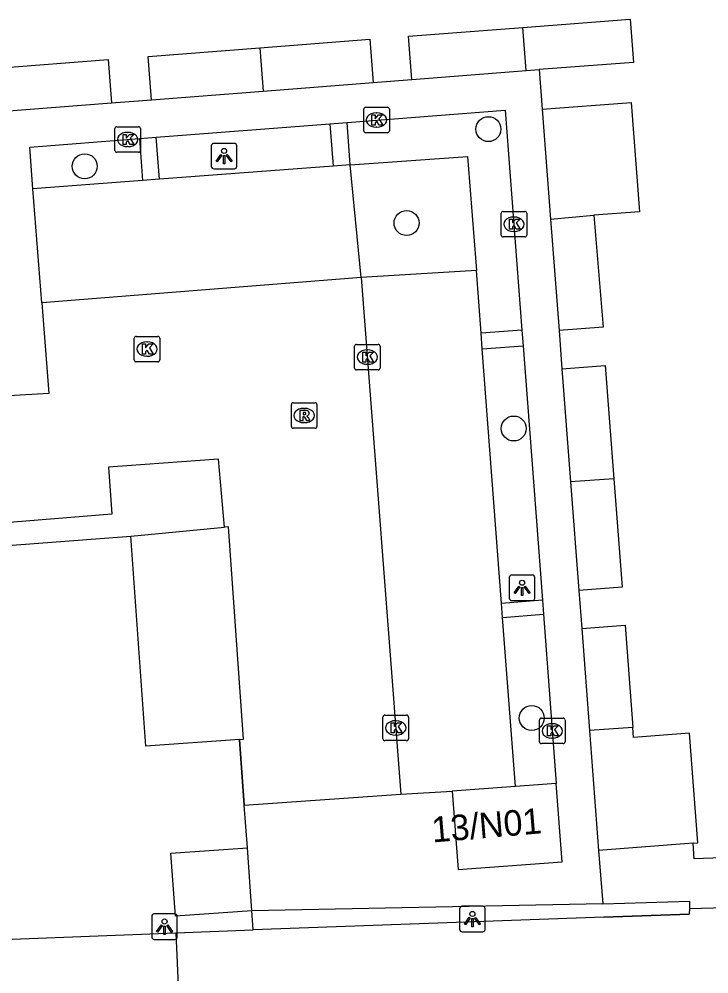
# Model space of a CAD drawing. Extents: x 161087 to 161922, y 382574 to 383873.
# Drawn here: x 161713.67 to 161740.67, y 383456.75 to 383494.14 of the extents above; entities that cross this region are included whole.
import ezdxf

# ---------------------------------------------------------------- set-up
doc = ezdxf.new("R2010")
doc.units = 0
for name, color, linetype in [('IMGEO_Boom', 7, 'Continuous'), ('IMGEO_Groenvoorziening', 7, 'Continuous'), ('IMGEO_Kolk', 7, 'Continuous'), ('IMGEO_Lichtpunt', 7, 'Continuous'), ('IMGEO_Muur', 7, 'Continuous'), ('IMGEO_Pand', 7, 'Continuous'), ('IMGEO_Pand_nummerreeks', 7, 'Continuous'), ('IMGEO_Parkeervlak_gesloten', 7, 'Continuous'), ('IMGEO_Parkeervlak_open', 7, 'Continuous'), ('IMGEO_Rijbaan_lokaal_open', 7, 'Continuous'), ('IMGEO_Rioolput', 7, 'Continuous'), ('IMGEO_Voetpad_open', 7, 'Continuous')]:
    doc.layers.add(name, color=color, linetype=linetype)

msp = doc.modelspace()

# ---------------------------------------------------------------- linework, layer by layer
at = {"layer": 'IMGEO_Boom'}
for centre in [(161732.044, 383489.826), (161716.24, 383488.371), (161728.838, 383486.15), (161733.034, 383478.104), (161733.739, 383466.767)]:
    msp.add_circle(centre, 0.489, dxfattribs=at)
at = {"layer": 'IMGEO_Groenvoorziening'}
msp.add_lwpolyline([(161726.635, 383488.431), (161731.224, 383488.761), (161731.571, 383484.297)], dxfattribs=at)
at = {"layer": 'IMGEO_Kolk'}
for p, q in [((161727.164, 383489.757), (161727.164, 383490.609)), ((161727.239, 383490.683), (161728.091, 383490.683)), ((161727.652, 383490.463), (161727.677, 383490.463)), ((161728.165, 383490.609), (161728.165, 383489.757)), ((161717.421, 383488.995), (161717.421, 383489.847)), ((161717.496, 383489.921), (161718.348, 383489.921)), ((161717.909, 383489.701), (161717.934, 383489.701)), ((161718.422, 383489.847), (161718.422, 383488.995)), ((161728.091, 383489.683), (161727.239, 383489.683)), ((161727.675, 383489.903), (161727.65, 383489.903)), ((161718.348, 383488.921), (161717.496, 383488.921)), ((161717.932, 383489.141), (161717.907, 383489.141)), ((161732.543, 383485.678), (161732.543, 383486.53)), ((161732.618, 383486.604), (161733.47, 383486.604)), ((161733.031, 383486.384), (161733.056, 383486.384)), ((161733.544, 383486.53), (161733.544, 383485.678)), ((161733.47, 383485.604), (161732.618, 383485.604)), ((161733.054, 383485.824), (161733.029, 383485.824)), ((161718.179, 383480.787), (161718.179, 383481.639)), ((161718.254, 383481.713), (161719.106, 383481.713)), ((161718.667, 383481.493), (161718.692, 383481.493)), ((161719.18, 383481.639), (161719.18, 383480.787)), ((161726.803, 383480.473), (161726.803, 383481.325)), ((161726.878, 383481.399), (161727.73, 383481.399)), ((161727.291, 383481.179), (161727.316, 383481.179)), ((161727.804, 383481.325), (161727.804, 383480.473)), ((161719.106, 383480.713), (161718.254, 383480.713)), ((161718.69, 383480.933), (161718.665, 383480.933)), ((161727.73, 383480.399), (161726.878, 383480.399)), ((161727.314, 383480.619), (161727.289, 383480.619)), ((161727.991, 383466.88), (161728.843, 383466.88)), ((161727.916, 383465.954), (161727.916, 383466.806)), ((161728.404, 383466.66), (161728.429, 383466.66)), ((161728.917, 383466.806), (161728.917, 383465.954)), ((161734.042, 383465.837), (161734.042, 383466.689)), ((161734.117, 383466.763), (161734.969, 383466.763)), ((161734.53, 383466.543), (161734.555, 383466.543)), ((161735.043, 383466.689), (161735.043, 383465.837)), ((161728.843, 383465.88), (161727.991, 383465.88)), ((161728.427, 383466.1), (161728.402, 383466.1)), ((161734.969, 383465.763), (161734.117, 383465.763)), ((161734.553, 383465.983), (161734.528, 383465.983))]:
    msp.add_line(p, q, dxfattribs=at)
for points in [[(161727.164, 383489.757), (161727.164, 383490.609)], [(161727.239, 383490.683), (161728.091, 383490.683)], [(161728.165, 383490.609), (161728.165, 383489.757)], [(161727.485, 383490.383), (161727.608, 383490.383), (161727.608, 383490.232), (161727.738, 383490.383), (161727.902, 383490.383), (161727.756, 383490.232), (161727.909, 383489.983), (161727.757, 383489.983), (161727.672, 383490.147), (161727.608, 383490.08), (161727.608, 383489.983), (161727.485, 383489.983), (161727.485, 383490.383)], [(161717.421, 383488.995), (161717.421, 383489.847)], [(161717.496, 383489.921), (161718.348, 383489.921)], [(161718.422, 383489.847), (161718.422, 383488.995)], [(161728.091, 383489.683), (161727.239, 383489.683)], [(161717.742, 383489.621), (161717.865, 383489.621), (161717.865, 383489.47), (161717.995, 383489.621), (161718.159, 383489.621), (161718.013, 383489.47), (161718.166, 383489.221), (161718.014, 383489.221), (161717.929, 383489.385), (161717.865, 383489.318), (161717.865, 383489.221), (161717.742, 383489.221), (161717.742, 383489.621)], [(161718.348, 383488.921), (161717.496, 383488.921)], [(161732.543, 383485.678), (161732.543, 383486.53)], [(161732.618, 383486.604), (161733.47, 383486.604)], [(161732.864, 383486.304), (161732.987, 383486.304), (161732.987, 383486.153), (161733.117, 383486.304), (161733.281, 383486.304), (161733.135, 383486.153), (161733.288, 383485.904), (161733.136, 383485.904), (161733.051, 383486.068), (161732.987, 383486.001), (161732.987, 383485.904), (161732.864, 383485.904), (161732.864, 383486.304)], [(161733.544, 383486.53), (161733.544, 383485.678)], [(161733.47, 383485.604), (161732.618, 383485.604)], [(161718.179, 383480.787), (161718.179, 383481.639)], [(161718.254, 383481.713), (161719.106, 383481.713)], [(161719.18, 383481.639), (161719.18, 383480.787)], [(161718.5, 383481.413), (161718.623, 383481.413), (161718.623, 383481.262), (161718.753, 383481.413), (161718.917, 383481.413), (161718.771, 383481.262), (161718.924, 383481.013), (161718.772, 383481.013), (161718.687, 383481.177), (161718.623, 383481.11), (161718.623, 383481.013), (161718.5, 383481.013), (161718.5, 383481.413)], [(161726.803, 383480.473), (161726.803, 383481.325)], [(161726.878, 383481.399), (161727.73, 383481.399)], [(161727.124, 383481.099), (161727.247, 383481.099), (161727.247, 383480.948), (161727.377, 383481.099), (161727.541, 383481.099), (161727.395, 383480.948), (161727.548, 383480.699), (161727.396, 383480.699), (161727.311, 383480.863), (161727.247, 383480.796), (161727.247, 383480.699), (161727.124, 383480.699), (161727.124, 383481.099)], [(161727.804, 383481.325), (161727.804, 383480.473)], [(161719.106, 383480.713), (161718.254, 383480.713)], [(161727.73, 383480.399), (161726.878, 383480.399)], [(161727.991, 383466.88), (161728.843, 383466.88)], [(161727.916, 383465.954), (161727.916, 383466.806)], [(161728.237, 383466.58), (161728.36, 383466.58), (161728.36, 383466.429), (161728.49, 383466.58), (161728.654, 383466.58), (161728.508, 383466.429), (161728.661, 383466.18), (161728.509, 383466.18), (161728.424, 383466.344), (161728.36, 383466.277), (161728.36, 383466.18), (161728.237, 383466.18), (161728.237, 383466.58)], [(161728.917, 383466.806), (161728.917, 383465.954)], [(161734.042, 383465.837), (161734.042, 383466.689)], [(161734.117, 383466.763), (161734.969, 383466.763)], [(161735.043, 383466.689), (161735.043, 383465.837)], [(161734.363, 383466.463), (161734.486, 383466.463), (161734.486, 383466.312), (161734.616, 383466.463), (161734.78, 383466.463), (161734.634, 383466.312), (161734.787, 383466.063), (161734.635, 383466.063), (161734.55, 383466.227), (161734.486, 383466.16), (161734.486, 383466.063), (161734.363, 383466.063), (161734.363, 383466.463)], [(161728.843, 383465.88), (161727.991, 383465.88)], [(161734.969, 383465.763), (161734.117, 383465.763)]]:
    msp.add_lwpolyline(points, dxfattribs=at)
for centre, start, end in [((161727.241, 383490.607), 91.552, 178.448), ((161727.241, 383490.607), 91.552, 178.448), ((161728.089, 383490.607), 1.552, 88.448), ((161728.089, 383490.607), 1.552, 88.448), ((161717.498, 383489.845), 91.552, 178.448), ((161717.498, 383489.845), 91.552, 178.448), ((161718.346, 383489.845), 1.552, 88.448), ((161718.346, 383489.845), 1.552, 88.448), ((161727.241, 383489.759), 181.552, 268.448), ((161727.241, 383489.759), 181.552, 268.448), ((161728.089, 383489.759), 271.552, 358.448), ((161728.089, 383489.759), 271.552, 358.448), ((161717.498, 383488.997), 181.552, 268.448), ((161717.498, 383488.997), 181.552, 268.448), ((161718.346, 383488.997), 271.552, 358.448), ((161718.346, 383488.997), 271.552, 358.448), ((161732.62, 383486.528), 91.552, 178.448), ((161732.62, 383486.528), 91.552, 178.448), ((161733.468, 383486.528), 1.552, 88.448), ((161733.468, 383486.528), 1.552, 88.448), ((161732.62, 383485.68), 181.552, 268.448), ((161732.62, 383485.68), 181.552, 268.448), ((161733.468, 383485.68), 271.552, 358.448), ((161733.468, 383485.68), 271.552, 358.448), ((161718.256, 383481.637), 91.552, 178.448), ((161718.256, 383481.637), 91.552, 178.448), ((161719.104, 383481.637), 1.552, 88.448), ((161719.104, 383481.637), 1.552, 88.448), ((161726.88, 383481.323), 91.552, 178.448), ((161726.88, 383481.323), 91.552, 178.448), ((161727.728, 383481.323), 1.552, 88.448), ((161727.728, 383481.323), 1.552, 88.448), ((161718.256, 383480.789), 181.552, 268.448), ((161718.256, 383480.789), 181.552, 268.448), ((161719.104, 383480.789), 271.552, 358.448), ((161719.104, 383480.789), 271.552, 358.448), ((161726.88, 383480.475), 181.552, 268.448), ((161726.88, 383480.475), 181.552, 268.448), ((161727.728, 383480.475), 271.552, 358.448), ((161727.728, 383480.475), 271.552, 358.448), ((161727.993, 383466.804), 91.552, 178.448), ((161727.993, 383466.804), 91.552, 178.448), ((161728.841, 383466.804), 1.552, 88.448), ((161728.841, 383466.804), 1.552, 88.448), ((161734.119, 383466.687), 91.552, 178.448), ((161734.119, 383466.687), 91.552, 178.448), ((161734.967, 383466.687), 1.552, 88.448), ((161734.967, 383466.687), 1.552, 88.448), ((161727.993, 383465.956), 181.552, 268.448), ((161727.993, 383465.956), 181.552, 268.448), ((161728.841, 383465.956), 271.552, 358.448), ((161728.841, 383465.956), 271.552, 358.448), ((161734.119, 383465.839), 181.552, 268.448), ((161734.119, 383465.839), 181.552, 268.448), ((161734.967, 383465.839), 271.552, 358.448), ((161734.967, 383465.839), 271.552, 358.448)]:
    msp.add_arc(centre, 0.0765, start, end, dxfattribs=at)
for centre, major_axis, ratio, start_param, end_param in [((161727.651, 383490.183), (-0.387, 0.002), 0.722429, 4.712389, 7.853982), ((161727.676, 383490.183), (-0.39, 0.002), 0.717154, 1.570796, 4.712389), ((161717.908, 383489.421), (-0.387, 0.002), 0.722429, 4.712389, 7.853982), ((161717.933, 383489.421), (-0.39, 0.002), 0.717154, 1.570796, 4.712389), ((161733.03, 383486.104), (-0.387, 0.002), 0.722429, 4.712389, 7.853982), ((161733.055, 383486.104), (-0.39, 0.002), 0.717154, 1.570796, 4.712389), ((161718.666, 383481.213), (-0.387, 0.002), 0.722429, 4.712389, 7.853982), ((161718.691, 383481.213), (-0.39, 0.002), 0.717154, 1.570796, 4.712389), ((161727.29, 383480.899), (-0.387, 0.002), 0.722429, 4.712389, 7.853982), ((161727.315, 383480.899), (-0.39, 0.002), 0.717154, 1.570796, 4.712389), ((161728.403, 383466.38), (-0.387, 0.002), 0.722429, 4.712389, 7.853982), ((161728.428, 383466.38), (-0.39, 0.002), 0.717154, 1.570796, 4.712389), ((161734.529, 383466.263), (-0.387, 0.002), 0.722429, 4.712389, 7.853982), ((161734.554, 383466.263), (-0.39, 0.002), 0.717154, 1.570796, 4.712389)]:
    msp.add_ellipse(centre, major_axis=major_axis, ratio=ratio, start_param=start_param, end_param=end_param, dxfattribs=at)
at = {"layer": 'IMGEO_Lichtpunt'}
for p, q in [((161721.196, 383489.175), (161721.196, 383488.368)), ((161721.196, 383489.175), (161721.196, 383488.368)), ((161722.098, 383489.27), (161721.29, 383489.27)), ((161722.098, 383489.27), (161721.29, 383489.27)), ((161722.192, 383488.368), (161722.192, 383489.175)), ((161722.192, 383488.368), (161722.192, 383489.175)), ((161721.29, 383488.274), (161722.098, 383488.274)), ((161721.29, 383488.274), (161722.098, 383488.274)), ((161732.862, 383472.267), (161732.862, 383471.46)), ((161732.862, 383472.267), (161732.862, 383471.46)), ((161733.764, 383472.362), (161732.956, 383472.362)), ((161733.764, 383472.362), (161732.956, 383472.362)), ((161733.858, 383471.46), (161733.858, 383472.267)), ((161733.858, 383471.46), (161733.858, 383472.267)), ((161732.956, 383471.366), (161733.764, 383471.366)), ((161732.956, 383471.366), (161733.764, 383471.366)), ((161731.82, 383459.393), (161731.012, 383459.393)), ((161731.82, 383459.393), (161731.012, 383459.393)), ((161719.768, 383459.096), (161718.96, 383459.096)), ((161719.768, 383459.096), (161718.96, 383459.096)), ((161730.918, 383459.298), (161730.918, 383458.491)), ((161730.918, 383459.298), (161730.918, 383458.491)), ((161731.914, 383458.491), (161731.914, 383459.298)), ((161731.914, 383458.491), (161731.914, 383459.298)), ((161718.866, 383459.001), (161718.866, 383458.194)), ((161718.866, 383459.001), (161718.866, 383458.194)), ((161719.862, 383458.194), (161719.862, 383459.001)), ((161719.862, 383458.194), (161719.862, 383459.001)), ((161731.012, 383458.397), (161731.82, 383458.397)), ((161731.012, 383458.397), (161731.82, 383458.397)), ((161718.96, 383458.1), (161719.768, 383458.1)), ((161718.96, 383458.1), (161719.768, 383458.1))]:
    msp.add_line(p, q, dxfattribs=at)
for points in [[(161721.57, 383488.839), (161721.609, 383488.811), (161721.421, 383488.549), (161721.383, 383488.576), (161721.57, 383488.839)], [(161721.672, 383488.791), (161721.719, 383488.791), (161721.719, 383488.469), (161721.672, 383488.469), (161721.672, 383488.791)], [(161721.782, 383488.811), (161721.82, 383488.838), (161722.007, 383488.576), (161721.968, 383488.548), (161721.782, 383488.811)], [(161733.236, 383471.931), (161733.275, 383471.903), (161733.087, 383471.641), (161733.049, 383471.668), (161733.236, 383471.931)], [(161733.338, 383471.883), (161733.385, 383471.883), (161733.385, 383471.561), (161733.338, 383471.561), (161733.338, 383471.883)], [(161733.448, 383471.903), (161733.486, 383471.93), (161733.673, 383471.668), (161733.634, 383471.64), (161733.448, 383471.903)], [(161719.24, 383458.665), (161719.279, 383458.637), (161719.091, 383458.375), (161719.053, 383458.402), (161719.24, 383458.665)], [(161719.452, 383458.637), (161719.49, 383458.664), (161719.677, 383458.402), (161719.638, 383458.374), (161719.452, 383458.637)], [(161731.292, 383458.962), (161731.331, 383458.934), (161731.143, 383458.672), (161731.105, 383458.699), (161731.292, 383458.962)], [(161731.394, 383458.914), (161731.441, 383458.914), (161731.441, 383458.592), (161731.394, 383458.592), (161731.394, 383458.914)], [(161731.504, 383458.934), (161731.542, 383458.961), (161731.729, 383458.699), (161731.69, 383458.671), (161731.504, 383458.934)], [(161719.342, 383458.617), (161719.389, 383458.617), (161719.389, 383458.295), (161719.342, 383458.295), (161719.342, 383458.617)]]:
    msp.add_lwpolyline(points, dxfattribs=at)
for centre in [(161721.695, 383488.973), (161733.361, 383472.065), (161731.417, 383459.096), (161719.365, 383458.799)]:
    msp.add_circle(centre, 0.0994, dxfattribs=at)
for centre, start, end in [((161721.29, 383489.175), 90, 180), ((161721.29, 383489.175), 90, 180), ((161722.098, 383489.175), 0, 90), ((161722.098, 383489.175), 0, 90), ((161721.29, 383488.368), 180, 270), ((161721.29, 383488.368), 180, 270), ((161722.098, 383488.368), 270, 0), ((161722.098, 383488.368), 270, 360), ((161732.956, 383472.267), 90, 180), ((161732.956, 383472.267), 90, 180), ((161733.764, 383472.267), 0, 90), ((161733.764, 383472.267), 0, 90), ((161732.956, 383471.46), 180, 270), ((161732.956, 383471.46), 180, 270), ((161733.764, 383471.46), 270, 0), ((161733.764, 383471.46), 270, 360), ((161731.012, 383459.298), 90, 180), ((161731.012, 383459.298), 90, 180), ((161731.82, 383459.298), 0, 90), ((161731.82, 383459.298), 0, 90), ((161718.96, 383459.001), 90, 180), ((161718.96, 383459.001), 90, 180), ((161719.768, 383459.001), 0, 90), ((161719.768, 383459.001), 0, 90), ((161731.012, 383458.491), 180, 270), ((161731.012, 383458.491), 180, 270), ((161731.82, 383458.491), 270, 0), ((161731.82, 383458.491), 270, 360), ((161718.96, 383458.194), 180, 270), ((161718.96, 383458.194), 180, 270), ((161719.768, 383458.194), 270, 0), ((161719.768, 383458.194), 270, 360)]:
    msp.add_arc(centre, 0.0946, start, end, dxfattribs=at)
at = {"layer": 'IMGEO_Muur'}
for points in [[(161706.684, 383473.029), (161718.04, 383473.892)], [(161722.305, 383465.926), (161722.488, 383463.35)], [(161736.517, 383459.486), (161722.783, 383459.213)], [(161736.517, 383459.486), (161739.913, 383459.589), (161739.913, 383459.303)], [(161722.836, 383458.468), (161722.783, 383459.213)], [(161739.913, 383459.303), (161739.906, 383459.09), (161736.556, 383458.968), (161722.836, 383458.468)], [(161736.556, 383458.968), (161739.906, 383459.09)], [(161719.803, 383458.358), (161722.836, 383458.468)]]:
    msp.add_lwpolyline(points, dxfattribs=at)
at = {"layer": 'IMGEO_Pand'}
for points in [[(161729.048, 383491.77), (161728.917, 383493.465), (161733.396, 383493.811)], [(161733.396, 383493.811), (161737.591, 383494.136), (161737.722, 383492.441), (161734.032, 383492.156)], [(161733.523, 383492.117), (161733.396, 383493.811)], [(161723.096, 383493.014), (161727.402, 383493.348), (161727.533, 383491.653)], [(161718.849, 383490.98), (161718.718, 383492.675), (161723.096, 383493.014)], [(161723.096, 383493.014), (161723.223, 383491.319)], [(161712.798, 383492.217), (161717.153, 383492.554), (161717.284, 383490.859)], [(161729.048, 383491.77), (161733.523, 383492.117)], [(161733.523, 383492.117), (161734.032, 383492.156)], [(161723.223, 383491.319), (161727.533, 383491.653)], [(161718.849, 383490.98), (161723.223, 383491.319)], [(161712.925, 383490.522), (161717.284, 383490.859)], [(161734.15, 383490.611), (161737.63, 383490.876), (161737.957, 383486.589), (161736.173, 383486.454)], [(161734.15, 383490.611), (161734.478, 383486.302)], [(161734.478, 383486.302), (161736.173, 383486.454)], [(161734.478, 383486.302), (161734.81, 383481.936)], [(161736.173, 383486.454), (161736.536, 383482.068), (161734.81, 383481.936)], [(161734.924, 383480.44), (161736.62, 383480.569), (161736.957, 383476.136)], [(161734.924, 383480.44), (161735.261, 383476.009)], [(161736.957, 383476.136), (161735.261, 383476.009)], [(161735.261, 383476.009), (161735.584, 383471.765)], [(161736.957, 383476.136), (161737.28, 383471.894), (161735.584, 383471.765)], [(161718.04, 383473.892), (161721.712, 383474.237)], [(161722.305, 383465.926), (161722.462, 383465.937), (161721.864, 383474.248), (161721.712, 383474.237)], [(161722.305, 383465.926), (161718.632, 383465.661), (161718.04, 383473.892)], [(161735.698, 383470.27), (161737.394, 383470.399), (161737.698, 383466.399)], [(161735.698, 383470.27), (161736.002, 383466.272)], [(161737.698, 383466.399), (161736.002, 383466.272)], [(161736.002, 383466.272), (161736.358, 383461.585)], [(161740.055, 383461.866), (161740.247, 383461.881), (161739.921, 383466.169), (161737.728, 383466.002), (161737.698, 383466.399)], [(161730.628, 383463.899), (161730.861, 383460.829), (161734.931, 383461.137), (161734.698, 383464.207)], [(161733.1, 383464.086), (161730.628, 383463.899)], [(161734.698, 383464.207), (161733.1, 383464.086)], [(161722.783, 383459.213), (161719.791, 383459.001), (161719.615, 383461.475), (161722.607, 383461.687)], [(161722.783, 383459.213), (161722.607, 383461.687)], [(161740.055, 383461.866), (161736.358, 383461.585)], [(161709.892, 383453.784), (161709.668, 383457.961), (161719.803, 383458.358)], [(161719.803, 383458.358), (161719.992, 383454.204)]]:
    msp.add_lwpolyline(points, dxfattribs=at)
at = {"layer": 'IMGEO_Parkeervlak_gesloten'}
msp.add_lwpolyline([(161719.803, 383458.358), (161722.836, 383458.468)], dxfattribs=at)
at = {"layer": 'IMGEO_Parkeervlak_open'}
for points in [[(161725.961, 383488.38), (161719.167, 383487.867)], [(161727.066, 383484.017), (161726.635, 383488.431)], [(161718.504, 383487.816), (161714.212, 383487.492)], [(161731.571, 383484.297), (161727.066, 383484.017)], [(161731.757, 383481.833), (161731.571, 383484.297)], [(161732.558, 383471.257), (161731.804, 383481.222)], [(161733.1, 383464.086), (161732.599, 383470.708)]]:
    msp.add_lwpolyline(points, dxfattribs=at)
at = {"layer": 'IMGEO_Rijbaan_lokaal_open'}
for points in [[(161727.066, 383484.017), (161714.557, 383483.022)], [(161727.066, 383484.017), (161728.618, 383463.788)], [(161714.557, 383483.022), (161714.831, 383479.476), (161713.27, 383479.381)], [(161721.712, 383474.237), (161721.48, 383476.9), (161717.165, 383476.591), (161717.298, 383474.751), (161693.234, 383472.792)], [(161722.488, 383463.35), (161722.305, 383465.926)], [(161722.488, 383463.35), (161728.618, 383463.788)]]:
    msp.add_lwpolyline(points, dxfattribs=at)
at = {"layer": 'IMGEO_Rioolput'}
for p, q in [((161724.329, 383478.187), (161724.329, 383479.039)), ((161724.404, 383479.113), (161725.256, 383479.113)), ((161724.817, 383478.893), (161724.842, 383478.893)), ((161725.33, 383479.039), (161725.33, 383478.187)), ((161725.256, 383478.113), (161724.404, 383478.113)), ((161724.84, 383478.333), (161724.815, 383478.333))]:
    msp.add_line(p, q, dxfattribs=at)
for points in [[(161724.329, 383478.187), (161724.329, 383479.039)], [(161724.404, 383479.113), (161725.256, 383479.113)], [(161725.33, 383479.039), (161725.33, 383478.187)], [(161724.918, 383478.811), (161724.666, 383478.813), (161724.666, 383478.413)], [(161724.666, 383478.413), (161724.79, 383478.413), (161724.79, 383478.575), (161724.801, 383478.575)], [(161724.844, 383478.732), (161724.79, 383478.732), (161724.79, 383478.651)], [(161724.79, 383478.651), (161724.842, 383478.651)], [(161724.848, 383478.546), (161724.919, 383478.413), (161725.059, 383478.413), (161724.994, 383478.539)], [(161725.256, 383478.113), (161724.404, 383478.113)]]:
    msp.add_lwpolyline(points, dxfattribs=at)
for centre, radius, start, end in [((161724.406, 383479.037), 0.0765, 91.552, 178.448), ((161724.406, 383479.037), 0.0765, 91.552, 178.448), ((161725.254, 383479.037), 0.0765, 1.552, 88.448), ((161725.254, 383479.037), 0.0765, 1.552, 88.448), ((161724.8, 383478.522), 0.0533, 26.0293, 88.6989), ((161724.826, 383478.84), 0.19, 274.7715, 282.9687), ((161724.85, 383478.636), 0.0964, 77.0061, 93.1865), ((161724.864, 383478.693), 0.0378, 276.6634, 79.6772), ((161724.917, 383478.701), 0.109, 350.3612, 89.416), ((161724.915, 383478.701), 0.112, 277.5842, 350.9817), ((161724.899, 383478.486), 0.108, 29.5134, 73.7905), ((161724.406, 383478.189), 0.0765, 181.552, 268.448), ((161724.406, 383478.189), 0.0765, 181.552, 268.448), ((161725.254, 383478.189), 0.0765, 271.552, 358.448), ((161725.254, 383478.189), 0.0765, 271.552, 358.448)]:
    msp.add_arc(centre, radius, start, end, dxfattribs=at)
for centre, major_axis, ratio, start_param, end_param in [((161724.816, 383478.613), (-0.387, 0.002), 0.722429, 4.712389, 7.853982), ((161724.841, 383478.613), (-0.39, 0.002), 0.717154, 1.570796, 4.712389)]:
    msp.add_ellipse(centre, major_axis=major_axis, ratio=ratio, start_param=start_param, end_param=end_param, dxfattribs=at)
at = {"layer": 'IMGEO_Voetpad_open'}
for points in [[(161734.032, 383492.156), (161734.15, 383490.611)], [(161727.533, 383491.653), (161729.048, 383491.77)], [(161717.284, 383490.859), (161718.849, 383490.98)], [(161726.509, 383490.091), (161732.705, 383490.576), (161733.357, 383481.955)], [(161725.835, 383490.039), (161726.509, 383490.091)], [(161726.635, 383488.431), (161726.509, 383490.091)], [(161719.042, 383489.508), (161725.835, 383490.039)], [(161725.835, 383490.039), (161725.961, 383488.38)], [(161714.212, 383487.492), (161714.086, 383489.12), (161718.379, 383489.456)], [(161718.379, 383489.456), (161719.042, 383489.508)], [(161718.379, 383489.456), (161718.504, 383487.816)], [(161719.167, 383487.867), (161719.042, 383489.508)], [(161726.635, 383488.431), (161725.961, 383488.38)], [(161719.167, 383487.867), (161718.504, 383487.816)], [(161714.557, 383483.022), (161714.212, 383487.492)], [(161733.357, 383481.955), (161731.757, 383481.833)], [(161731.804, 383481.222), (161731.757, 383481.833)], [(161733.357, 383481.955), (161733.403, 383481.343)], [(161734.81, 383481.936), (161734.924, 383480.44)], [(161731.804, 383481.222), (161733.403, 383481.343)], [(161733.403, 383481.343), (161734.156, 383471.378)], [(161693.402, 383472.019), (161706.684, 383473.029), (161718.04, 383473.892)], [(161735.584, 383471.765), (161735.698, 383470.27)], [(161734.156, 383471.378), (161732.558, 383471.257)], [(161734.156, 383471.378), (161734.198, 383470.829)], [(161732.599, 383470.708), (161732.558, 383471.257)], [(161732.599, 383470.708), (161734.198, 383470.829)], [(161734.198, 383470.829), (161734.698, 383464.207)], [(161728.618, 383463.788), (161730.628, 383463.899)], [(161722.607, 383461.687), (161722.488, 383463.35)], [(161745.726, 383461.446), (161743.386, 383461.364), (161740.102, 383461.249), (161740.055, 383461.866)], [(161736.358, 383461.585), (161736.517, 383459.486)], [(161739.913, 383459.303), (161759.547, 383459.851)]]:
    msp.add_lwpolyline(points, dxfattribs=at)

# ---------------------------------------------------------------- texts
at = {"layer": 'IMGEO_Pand_nummerreeks'}
msp.add_text('13/N01', height=1, rotation=4.8208, dxfattribs=at).set_placement((161729.861, 383461.892))

doc.saveas('drawing.dxf')
